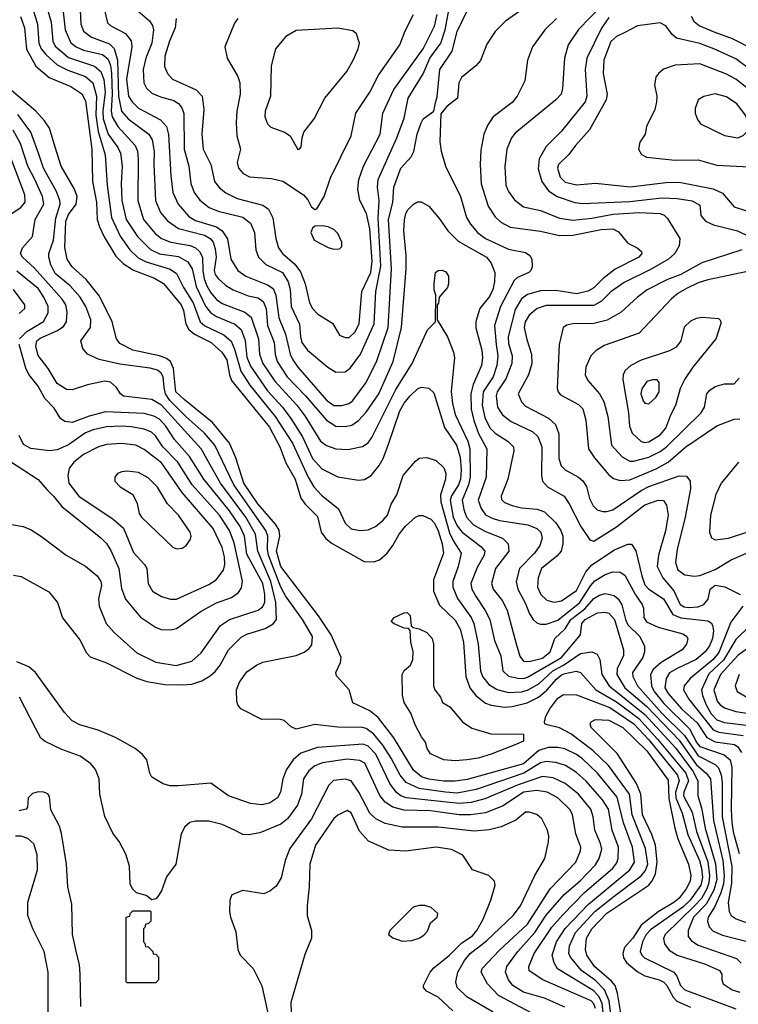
# Model space of a CAD drawing. Extents: x 997028 to 1115134, y 536408 to 618974.
# Tile 384 of 473: x 1069658 to 1073448, y 598976 to 604168. Entities that reach past the tile are written whole.
import ezdxf

# ---------------------------------------------------------------- set-up
doc = ezdxf.new("R2010")
doc.units = 0

msp = doc.modelspace()

# ---------------------------------------------------------------- linework, layer by layer
at = {"layer": '0CON10XD'}
for points in [[(1069789.7, 604269.7), (1069823, 604155), (1069832.8, 604055), (1069845, 604027.8), (1069915, 603969), (1070052.4, 603922.4), (1070086.1, 603895), (1070102.2, 603852.2), (1070107.9, 603785), (1070095.7, 603685), (1070098, 603645), (1070124.7, 603564.7), (1070174.9, 603494.9), (1070188.7, 603465), (1070198.5, 603395), (1070193.3, 603305), (1070197, 603215), (1070219.8, 603115), (1070278.6, 603025), (1070346.8, 602956.8), (1070395, 602934.1), (1070495, 602919.6), (1070545, 602891.3), (1070567.8, 602855), (1070588.7, 602761.3), (1070638.2, 602658.2), (1070663.6, 602623.6), (1070695, 602602.1), (1070791.9, 602561.9), (1070825.2, 602535.2), (1070846.7, 602476.7), (1070855, 602388.1), (1070875, 602340.6), (1070965, 602211.8), (1071043.2, 602125), (1071087.3, 602065), (1071148.7, 601968.7), (1071202.3, 601855), (1071250.5, 601800.5), (1071335, 601756.9), (1071445, 601740.5), (1071476.9, 601743.1), (1071510.6, 601765), (1071553.1, 601816.9), (1071575.4, 601855), (1071601.2, 601925), (1071662.3, 602105), (1071685, 602145.4), (1071716.9, 602185), (1071755, 602221.8), (1071775, 602230.4), (1071815, 602225.6), (1071841.3, 602201.3), (1071897.6, 602017.6), (1071961, 601925), (1071980.4, 601860.4), (1071985.8, 601795), (1071982.6, 601745), (1071972.6, 601715), (1071935, 601657.6), (1071928.8, 601635), (1071944.4, 601545), (1071965, 601500), (1071991.4, 601465), (1072090.4, 601390.4), (1072110, 601365), (1072106.8, 601345), (1072070.2, 601279.8), (1072037.7, 601195), (1072041.6, 601165), (1072065.9, 601124.1), (1072113.4, 601053.4), (1072137.7, 601005), (1072162.1, 600895), (1072195, 600813.8), (1072206.1, 600735), (1072235, 600706.9), (1072285.5, 600695.5), (1072315, 600694.1), (1072335, 600700.5), (1072515.9, 600805), (1072616, 600925), (1072622.4, 600985), (1072640, 601005), (1072705, 601041.3), (1072744.3, 601044.3), (1072765, 601038.2), (1072795.2, 601005), (1072842.9, 600845), (1072841.8, 600815), (1072808.3, 600745), (1072806.8, 600715), (1072849.5, 600645), (1072905, 600596.7), (1072966, 600546), (1073135, 600368.3), (1073225, 600241.2), (1073278.7, 600195), (1073300.2, 600165), (1073316.4, 599945), (1073365.3, 599735), (1073372.9, 599655), (1073369.2, 599610.8), (1073355.6, 599564.4), (1073322.2, 599487.8), (1073288.6, 599435), (1073285.8, 599415), (1073294.3, 599384.3), (1073315, 599361.1), (1073365, 599341.4), (1073515, 599302.3)], [(1069880.2, 604275), (1069897.2, 604115), (1069926.7, 604046.7), (1069955.1, 604025.1), (1069995, 604006.9), (1070095, 603984.5), (1070125, 603960.5), (1070136.8, 603926.8), (1070141.3, 603885), (1070145.1, 603774.9), (1070139.9, 603685), (1070145, 603655.5), (1070175.3, 603605.3), (1070266.8, 603505), (1070279.3, 603475), (1070283.1, 603433.1), (1070280.7, 603215), (1070310.5, 603115), (1070371.4, 603041.4), (1070405, 603013.4), (1070454.1, 602994.1), (1070557.4, 602977.4), (1070585, 602965.2), (1070606.5, 602946.5), (1070622.1, 602915), (1070623.2, 602845), (1070631.3, 602801.3), (1070643.9, 602763.9), (1070665, 602727.1), (1070695, 602692.5), (1070725, 602672.2), (1070845.5, 602625.5), (1070878.9, 602598.9), (1070917.3, 602485), (1070921.7, 602405), (1070940.6, 602355), (1071002.7, 602262.7), (1071120, 602135), (1071161.1, 602078.9), (1071244.8, 601944.8), (1071275, 601922.7), (1071325, 601905.4), (1071387.8, 601902.2), (1071465, 601917.7), (1071495, 601937.3), (1071514.4, 601965.6), (1071642.2, 602217.8), (1071728.1, 602355), (1071807.9, 602532.1), (1071850, 602575), (1071852.5, 602715), (1071843.9, 602743.9), (1071843.8, 602775), (1071851.2, 602835), (1071865, 602846.2), (1071885, 602847.5), (1071905, 602838.8), (1071920, 602815), (1071920, 602775), (1071913.6, 602756.4), (1071870, 602705), (1071867, 602673), (1071860, 602665), (1071860, 602585), (1071914.3, 602495), (1071945.5, 602415), (1071950.5, 602385), (1071946.1, 602333.9), (1071933.2, 602206.8), (1071939.4, 602145), (1071955, 602086.7), (1072021.7, 601945), (1072032, 601905), (1072033.2, 601755), (1072025.4, 601715), (1071991.9, 601635), (1071999.2, 601585), (1072014.8, 601545), (1072051.2, 601505), (1072115, 601470), (1072204.4, 601435), (1072234, 601404), (1072236.8, 601365), (1072166.4, 601275), (1072146.5, 601195), (1072155.3, 601165), (1072202.2, 601105), (1072228.1, 601055), (1072276.5, 600876.5), (1072295, 600811.1), (1072315, 600785.9), (1072345, 600783.5), (1072415, 600801), (1072455.9, 600835), (1072479.7, 600905), (1072534.4, 600955.6), (1072564.6, 601005.4), (1072638.2, 601061.8), (1072685, 601115.2), (1072715, 601133.9), (1072745, 601142.2), (1072792.5, 601132.5), (1072813.9, 601113.9), (1072833, 601083), (1072852.2, 601005), (1072865, 600976.9), (1072927.8, 600915), (1072952.8, 600865), (1072953.6, 600835), (1072944.7, 600805), (1072889.3, 600725), (1072891.7, 600705), (1072915.6, 600655), (1073045, 600511.9), (1073163.8, 600393.8), (1073235, 600285.7), (1073325, 600241.6), (1073342.3, 600222.3), (1073356.5, 600186.5), (1073362.2, 600145), (1073362.7, 599965), (1073412.8, 599705), (1073412.5, 599615), (1073393.8, 599513.8), (1073400, 599465), (1073410.4, 599445), (1073436.1, 599426.1), (1073495, 599406.2)], [(1069973, 604293), (1069979.7, 604145), (1069995, 604107.9), (1070036.2, 604076.2), (1070131, 604041), (1070155.9, 604015.9), (1070174.3, 603954.3), (1070178.8, 603765), (1070195, 603686.2), (1070229.2, 603645), (1070339.3, 603565), (1070355.8, 603535), (1070366.8, 603473.2), (1070364.8, 603405), (1070374.8, 603215), (1070401.2, 603151.2), (1070438.1, 603108.1), (1070495, 603066.4), (1070631.7, 603031.7), (1070662.7, 603015), (1070677.8, 602995), (1070689.2, 602959.2), (1070693.8, 602915), (1070683.3, 602845), (1070688.8, 602825), (1070705, 602802.5), (1070745, 602766.6), (1070782.7, 602742.7), (1070862.4, 602712.4), (1070915, 602700.7), (1070941.4, 602681.4), (1070957.7, 602645), (1070964.1, 602555), (1071000.6, 602465), (1071004.8, 602405), (1071015.6, 602365), (1071068.9, 602285), (1071164.4, 602184.4), (1071275, 602055.8), (1071325, 602025.3), (1071375, 602022.9), (1071410.1, 602029.9), (1071445, 602053.8), (1071485, 602097.7), (1071551, 602195), (1071626.7, 602365), (1071671.3, 602545), (1071695.2, 602854.8), (1071695.8, 602925), (1071684.2, 603055), (1071686.9, 603113.1), (1071695, 603146.7), (1071705, 603166), (1071734, 603195), (1071755, 603206.9), (1071775, 603207.1), (1071815.4, 603185.4), (1071871.7, 603118.3), (1071915.4, 603055), (1071969.5, 602999.5), (1072120.4, 602915), (1072144.4, 602884.4), (1072162.7, 602835), (1072161.7, 602785), (1072152.6, 602745), (1072135, 602709.2), (1072084.7, 602645), (1072063.4, 602576.6), (1072063.4, 602543.4), (1072095.3, 602425), (1072098.8, 602385), (1072092.5, 602345), (1072049.1, 602245), (1072036.4, 602195), (1072038.5, 602115), (1072052.4, 602055), (1072076.8, 601986.8), (1072120.8, 601905), (1072118.6, 601755), (1072074.8, 601635.2), (1072090.7, 601590.7), (1072115, 601557.8), (1072148.8, 601538.8), (1072187.5, 601527.5), (1072337.1, 601505), (1072385, 601485.9), (1072406, 601465), (1072413.4, 601435), (1072400.7, 601395), (1072372, 601355), (1072294, 601275), (1072275.3, 601205), (1072284.7, 601165), (1072325, 601088.9), (1072345.9, 601035), (1072365.2, 601005.2), (1072385, 600987.5), (1072405, 600980), (1072435, 600980.7), (1072495, 601002.3), (1072612.4, 601095), (1072667.5, 601182.5), (1072690.7, 601209.3), (1072745, 601242.6), (1072785, 601256.6), (1072824.7, 601254.7), (1072849.5, 601239.5), (1072905, 601135.4), (1072939.7, 601085), (1072946.8, 601065), (1072948.9, 601015), (1072963.5, 600993.5), (1073025, 600964.8), (1073155, 600930.5), (1073175, 600917.3), (1073181.2, 600905), (1073174.6, 600875), (1073150.9, 600845), (1073040.6, 600779.4), (1072997.9, 600742.1), (1072983.6, 600715), (1072989.8, 600655), (1073004, 600625), (1073055, 600561.5), (1073189.3, 600429.3), (1073228.5, 600355), (1073245, 600335.2), (1073372.3, 600292.3), (1073405.2, 600265), (1073413.4, 600225), (1073409.6, 600005), (1073413.9, 599935), (1073421.1, 599885), (1073451.4, 599771.4)], [(1069727.8, 604225), (1069751.9, 604145), (1069758.1, 604045), (1069771.6, 604015), (1069795.1, 603985.1), (1069855, 603930.6), (1069911.9, 603901.9), (1070005, 603868.9), (1070042.8, 603835), (1070062.9, 603765), (1070059.2, 603665), (1070072.2, 603577.8), (1070108.6, 603455), (1070119.3, 603295), (1070142.6, 603125), (1070187.3, 603027.3), (1070239, 602955), (1070282.8, 602912.8), (1070325, 602891.9), (1070452, 602852), (1070485, 602829.6), (1070521.2, 602755), (1070572.4, 602675), (1070610, 602575), (1070635, 602554), (1070735, 602506.5), (1070772.2, 602472.2), (1070791.2, 602431.2), (1070824.2, 602314.2), (1070871.6, 602241.6), (1071005, 602074.8), (1071097.1, 601935), (1071179.1, 601755), (1071208.3, 601705), (1071250.1, 601660.1), (1071338.8, 601588.8), (1071375, 601513.5), (1071405, 601483.1), (1071454, 601474), (1071495, 601478.7), (1071535, 601495.4), (1071575, 601529.1), (1071596.8, 601555), (1071616.1, 601613.9), (1071647.2, 601662.8), (1071680, 601765), (1071745, 601840.8), (1071765, 601856.2), (1071805, 601859.2), (1071855, 601842.9), (1071895, 601805.8), (1071904.5, 601775), (1071903.1, 601745), (1071877.3, 601662.7), (1071878.5, 601625), (1071925, 601462), (1071945, 601418.8), (1071986, 601355), (1071970.2, 601285), (1071941.9, 601205), (1071941.4, 601175), (1071966.8, 601116.8), (1072038.9, 601015), (1072053.1, 600985), (1072076.4, 600875), (1072087.5, 600735), (1072098.6, 600705), (1072132.6, 600662.6), (1072175, 600636.2), (1072235, 600620.2), (1072305, 600623.4), (1072335, 600632.5), (1072395, 600666.8), (1072468.8, 600735), (1072525.2, 600765.2), (1072615, 600826), (1072675, 600834.6), (1072702.5, 600822.5), (1072717.5, 600795), (1072727.9, 600715), (1072766, 600655), (1072955, 600504.3), (1073117.5, 600327.5), (1073208.6, 600205), (1073234.1, 600155), (1073234.8, 600075), (1073253.1, 600013.1), (1073273.3, 599905), (1073327.8, 599717.8), (1073333.6, 599635), (1073318.6, 599578.6), (1073278.5, 599505), (1073212.1, 599435), (1073183.5, 599365), (1073183.6, 599333.6), (1073200.1, 599310.1), (1073235, 599287.6), (1073437.3, 599217.3), (1073462.9, 599192.9)], [(1070103.9, 604225), (1070121.5, 604151.5), (1070138.6, 604135), (1070215.7, 604095.7), (1070245.7, 604055.7), (1070249.2, 604025), (1070220.5, 603855), (1070232, 603765), (1070250.2, 603735), (1070285, 603700.6), (1070400.2, 603640.2), (1070431.2, 603605), (1070442.5, 603562.5), (1070454.4, 603345), (1070465.9, 603255.9), (1070492.9, 603195), (1070549.5, 603129.5), (1070585, 603108.8), (1070694.9, 603074.9), (1070725.4, 603055.4), (1070752.9, 603012.9), (1070771.6, 602905), (1070808.5, 602845), (1070850.5, 602815), (1070965, 602770.7), (1070995, 602750.4), (1071009.1, 602715), (1071025, 602595.6), (1071059.7, 602509.7), (1071084, 602405), (1071097.8, 602375), (1071125, 602336), (1071275, 602162.1), (1071315, 602133.6), (1071355, 602132.8)], [(1070281.1, 604215), (1070342, 604162), (1070357.6, 604137.6), (1070362.8, 604115), (1070354.2, 604045), (1070323, 603965), (1070308.4, 603905), (1070312.2, 603835), (1070326.6, 603806.6), (1070355, 603780.8), (1070400.8, 603760.8), (1070471, 603741), (1070495, 603726.1), (1070513.1, 603703.1), (1070524.1, 603674.1), (1070524.4, 603485), (1070550.3, 603395), (1070559.5, 603305), (1070577.3, 603257.3), (1070607.2, 603217.2), (1070657.3, 603177.3), (1070705, 603158.9), (1070835, 603126.7), (1070875.2, 603095.2), (1070895.7, 603045.7), (1070902.7, 602955), (1070916.9, 602915), (1070956.5, 602876.5), (1071044, 602835), (1071073, 602785), (1071084.5, 602745), (1071090.2, 602655), (1071133.1, 602563.1), (1071138.1, 602495), (1071146.5, 602465), (1071175.9, 602425.9), (1071282.9, 602335), (1071325, 602309.4)], [(1071325, 602309.4), (1071375, 602311.9), (1071400.2, 602329.8), (1071455.6, 602404.4), (1071526.8, 602565), (1071536.6, 602735), (1071562.4, 602867.6), (1071549.1, 603120.9), (1071553.5, 603215), (1071543.9, 603285), (1071548.9, 603325), (1071646.6, 603545), (1071685, 603648.1), (1071707.1, 603755), (1071785, 603882.1), (1071821.1, 603965), (1071879.5, 604045), (1071900.9, 604115), (1071923.1, 604226.9)], [(1071355, 602132.8), (1071395, 602144.7), (1071415, 602160), (1071484.2, 602255.8), (1071540.8, 602369.2), (1071600.7, 602545), (1071618.4, 602855), (1071603.6, 603115), (1071625.1, 603204.9), (1071630, 603285), (1071668.4, 603385), (1071721.9, 603445), (1071737, 603473), (1071754.7, 603565), (1071775, 603623.3), (1071786.2, 603645), (1071842.5, 603685), (1071850.5, 603729.5), (1071858.8, 603761.2), (1071873.9, 603905), (1071937.7, 604002.3), (1071965, 604106), (1072017.9, 604215)], [(1072307.9, 604222.1), (1072220.6, 604159.4), (1072164.6, 604105.4), (1072121.1, 604038.9), (1072087.1, 603952.9), (1072064, 603925), (1071987.4, 603862.6), (1071974.2, 603835), (1071965.8, 603755), (1071910.5, 603709.5), (1071878.3, 603671.7), (1071873.8, 603525), (1071880.8, 603475), (1071904.2, 603395), (1071981.8, 603235), (1072014.7, 603125), (1072035, 603089.1), (1072072.5, 603045), (1072115, 603013.8), (1072235, 602957.8), (1072325, 602940.4), (1072348.6, 602925), (1072358.6, 602905), (1072360, 602865), (1072352.9, 602845), (1072342.5, 602835), (1072282.3, 602807.8), (1072265, 602792.2), (1072193.9, 602655), (1072161.7, 602555), (1072169.7, 602455), (1072179, 602395), (1072174.5, 602345), (1072155.5, 602285), (1072101.5, 602205), (1072096.9, 602135), (1072110.2, 602070.2), (1072136.6, 602016.6), (1072165, 601988.1), (1072233.4, 601943.4), (1072262.7, 601915), (1072263.6, 601895), (1072232.7, 601745), (1072196.9, 601655), (1072198.4, 601638.4), (1072215, 601622.2), (1072255, 601605.7), (1072305, 601594.3), (1072386.5, 601586.5), (1072425, 601572.8), (1072485.2, 601515.2), (1072511.4, 601475), (1072521.9, 601445), (1072522.7, 601405), (1072513.2, 601365), (1072491.1, 601338.9), (1072410.4, 601275), (1072391.2, 601225), (1072389.4, 601175), (1072406.6, 601136.6), (1072438.1, 601108.1), (1072475, 601096.7), (1072515, 601104.2), (1072595, 601158.1), (1072643.8, 601256.2), (1072675, 601294.2), (1072795, 601372.4), (1072865, 601402.5), (1072885, 601401.9), (1072907.1, 601367.1), (1072937.9, 601235), (1072955, 601188.9), (1072976, 601165), (1073053.4, 601113.4), (1073102.3, 601032.3), (1073145, 601013.8), (1073287.7, 600997.8), (1073305, 600987.8), (1073311.2, 600975), (1073316.2, 600945), (1073311.4, 600905), (1073295, 600866.5), (1073272.7, 600835), (1073225, 600793.7), (1073125, 600747.3), (1073085, 600723.5), (1073066.7, 600695), (1073060.4, 600645), (1073077.2, 600615), (1073147.7, 600535), (1073230, 600460), (1073282.3, 600382.3), (1073325, 600361), (1073427, 600347), (1073445, 600334.7), (1073463.6, 600303.6)], [(1072728, 604242), (1072605, 604115.5), (1072550, 604035), (1072531.5, 603965), (1072520, 603805), (1072512.5, 603775), (1072485.7, 603745), (1072270.6, 603569.4), (1072252.1, 603545), (1072227.1, 603485), (1072216.2, 603393.8), (1072221.5, 603295), (1072235, 603262.9), (1072267.4, 603217.4), (1072315, 603181.6), (1072405, 603162.4), (1072505, 603120.7), (1072575, 603111.5), (1072675, 603121.1), (1072786.9, 603143.1), (1072925, 603150.8), (1073035, 603146), (1073057.2, 603137.2), (1073075, 603120.4), (1073138.9, 603015), (1073135.6, 602975), (1073112.1, 602935), (1073080, 602905), (1072988, 602852), (1072845, 602782.8), (1072775, 602732.7), (1072726.4, 602683.6), (1072685, 602661.6), (1072435, 602660.2), (1072387.5, 602645), (1072345, 602609.1), (1072323, 602575), (1072319, 602545), (1072331.7, 602481.7), (1072357.6, 602405), (1072358.4, 602355), (1072340.3, 602295), (1072287.3, 602195), (1072305, 602153.1), (1072325, 602129.6), (1072446, 602066), (1072483.4, 602033.4), (1072501.6, 601985), (1072500.8, 601855), (1072512.7, 601815), (1072533.8, 601793.8), (1072605.6, 601755), (1072627, 601737), (1072646.2, 601706.2), (1072663.4, 601643.4), (1072681.5, 601605), (1072703.5, 601583.5), (1072732.5, 601575), (1072755, 601574.7), (1072785, 601584.2), (1072935, 601685.7), (1072975, 601706), (1073135, 601762.1), (1073175, 601761.4), (1073194.4, 601735), (1073194.6, 601695), (1073167.9, 601545), (1073124.3, 601375), (1073117.1, 601305), (1073127.9, 601267.9), (1073165, 601241.2), (1073214.4, 601234.4), (1073245, 601236.7), (1073325, 601269.1), (1073409.6, 601320.4), (1073515, 601365.9)], [(1069662.1, 604185), (1069683.7, 604125), (1069693.3, 604013.3), (1069743.4, 603923.4), (1069813.7, 603863.7), (1069926.7, 603815), (1069985, 603777.3), (1070005, 603740), (1070039, 603485), (1070041.7, 603315), (1070062.3, 603205), (1070066.4, 603115), (1070078.3, 603075), (1070103.5, 603023.5), (1070165, 602921.5), (1070202.9, 602882.9), (1070258, 602848), (1070368.5, 602805), (1070416.1, 602776.1), (1070509.8, 602665), (1070522.4, 602635), (1070534.7, 602564.7), (1070550, 602535), (1070580.4, 602510.4), (1070668.2, 602465), (1070724.5, 602414.5), (1070750, 602375), (1070763.4, 602295), (1070775.2, 602265), (1070975, 602019.4), (1071029.8, 601915), (1071062.1, 601832.1), (1071111, 601745), (1071139.7, 601645), (1071162.9, 601612.9), (1071227.7, 601547.7), (1071247.1, 601465), (1071271.7, 601431.7), (1071306.4, 601406.4), (1071475, 601311.9), (1071525, 601308.6), (1071555, 601320), (1071595, 601355.8), (1071625.3, 601394.7), (1071658.5, 601455), (1071692.6, 601497.4), (1071745.3, 601544.7), (1071765, 601554.5), (1071783.7, 601553.7), (1071826.5, 601535), (1071845, 601513.6), (1071865, 601473.5), (1071886.6, 601403.4), (1071892.6, 601355), (1071840.5, 601215), (1071839.6, 601155), (1071871.6, 601081.6), (1071955, 601001.3), (1071981.5, 600955), (1071998.4, 600885), (1072010.4, 600705), (1072032.5, 600645), (1072063.8, 600603.8), (1072114.8, 600564.8), (1072143.6, 600553.6), (1072215, 600543.8), (1072255, 600546), (1072333.4, 600566.6), (1072393.9, 600596.1), (1072437.3, 600632.7), (1072488.8, 600691.2), (1072515, 600713), (1072535, 600720.8), (1072592.8, 600732.8), (1072615, 600725.3), (1072695.8, 600635), (1072805, 600571.2), (1072922.5, 600482.5), (1073021.9, 600375), (1073171.3, 600195), (1073184.6, 600155), (1073160.3, 600095), (1073158.3, 600075), (1073205, 599989.6), (1073226.7, 599886.7), (1073286.8, 599726.8), (1073295.5, 599655), (1073292.7, 599617.3), (1073281.6, 599585), (1073252.6, 599535), (1073216.7, 599495), (1073062.4, 599345), (1073053.3, 599323.3), (1073057.7, 599295), (1073082.6, 599262.6), (1073125, 599235.8), (1073275, 599188.5), (1073348.6, 599155), (1073360, 599135), (1073360, 599105), (1073366.9, 599085), (1073415, 599052.8), (1073455, 599039.7)], [(1070483.6, 604175), (1070477.7, 604125), (1070447, 604055), (1070423.1, 603975), (1070421.7, 603921.8), (1070437.7, 603885), (1070464.4, 603854.4), (1070588.5, 603798.5), (1070619.6, 603765), (1070628.4, 603695), (1070618.2, 603565), (1070624.6, 603485.4), (1070665.3, 603405), (1070685.3, 603315.3), (1070711, 603281), (1070745, 603255.4), (1070805, 603224.7), (1070939.6, 603189.6), (1070969.2, 603169.3), (1070993.3, 603123.3), (1071008.9, 603015), (1071022.9, 602965), (1071043.8, 602935), (1071109.4, 602879.4), (1071139.3, 602839.3), (1071162.5, 602775), (1071185.7, 602675.7), (1071201.3, 602645), (1071229.5, 602615), (1071307.1, 602567.1), (1071344, 602504), (1071375, 602491.8)], [(1070808.8, 604175), (1070790.7, 604149.3), (1070740, 604025), (1070752, 603965), (1070808.3, 603868.3), (1070819.5, 603835), (1070820.5, 603775), (1070803.3, 603685), (1070800, 603625), (1070802.9, 603555), (1070822.9, 603485), (1070804.5, 603415), (1070810.9, 603385), (1070836.5, 603356.5), (1070870.2, 603340.2), (1070985, 603330.4), (1071045.8, 603315.8), (1071153.7, 603243.7), (1071177.6, 603217.6), (1071195, 603182.5), (1071215, 603167.5)], [(1071215, 603167.5), (1071225, 603170), (1071262.9, 603235), (1071296.7, 603333.3), (1071405.5, 603555), (1071430.5, 603675), (1071503.7, 603786.3), (1071549.2, 603875), (1071662.7, 604035), (1071691.1, 604108.9), (1071734, 604195)], [(1071375, 602491.8), (1071395, 602492.2), (1071425, 602521.2), (1071448.7, 602565), (1071461.5, 602735), (1071509.4, 602835), (1071516.6, 602895), (1071505, 603065.8), (1071486, 603146), (1071451.3, 603215), (1071440.9, 603275), (1071447.1, 603325), (1071470.3, 603395), (1071558.1, 603565), (1071573.4, 603675), (1071630.8, 603799.2), (1071785, 604014.7), (1071845, 604133.1), (1071859.8, 604195)], [(1072488.5, 604175), (1072426.5, 604115), (1072362.5, 604025), (1072336.4, 603955), (1072321.8, 603845), (1072281.2, 603765), (1072255, 603732.1), (1072154.4, 603655), (1072125.9, 603614.1), (1072106, 603564), (1072089.5, 603480.5), (1072085.8, 603405), (1072092.1, 603302.1), (1072128.7, 603185), (1072165, 603128.9), (1072195, 603100.4), (1072245, 603073.3), (1072405, 603053.2), (1072505, 603030), (1072575, 603031.3), (1072725, 603062.5), (1072785, 603064.7), (1072815, 603049.2), (1072865, 602990), (1072915, 602964.5), (1072937.1, 602945), (1072939.4, 602935), (1072922.2, 602915), (1072798.1, 602851.9), (1072735, 602803.2), (1072686, 602754), (1072653.6, 602736.4), (1072596.7, 602723.3), (1072485, 602739.4), (1072405, 602737.4), (1072335, 602718.6), (1072303.6, 602696.4), (1072270.1, 602639.9), (1072234.4, 602495), (1072235, 602460), (1072254.3, 602395), (1072252.5, 602355), (1072221.5, 602275), (1072175.8, 602205), (1072170.2, 602185), (1072178.2, 602125), (1072203.8, 602085), (1072249.5, 602049.5), (1072364.4, 601995), (1072390.4, 601970.4), (1072411.7, 601915), (1072409.6, 601765), (1072415.5, 601735), (1072440.6, 601705), (1072529.6, 601655), (1072555, 601615.8), (1072616.7, 601495), (1072665, 601425.5), (1072685, 601417.9), (1072805, 601494.2), (1072955, 601609.3), (1073025, 601634.6), (1073052.5, 601632.5), (1073068.6, 601608.6), (1073077.3, 601555), (1073063.3, 601473.3), (1073026.4, 601345), (1073020.3, 601285), (1073049.1, 601225), (1073107, 601157), (1073141.1, 601085), (1073161.6, 601071.6), (1073185, 601068.6), (1073235, 601072.4), (1073265, 601083.6), (1073287.8, 601112.2), (1073300, 601165), (1073325, 601185.9), (1073377, 601177), (1073457.9, 601137.9)], [(1072765, 604179.4), (1072726.5, 604123.5), (1072649.4, 603965), (1072640.7, 603905), (1072649.1, 603765), (1072639.6, 603735), (1072515, 603580.4), (1072435, 603499.4), (1072396.9, 603435), (1072391.7, 603381.7), (1072412, 603315), (1072447.2, 603265), (1072492.5, 603235), (1072585, 603204.3), (1072625, 603198), (1072875, 603208.5), (1073045, 603227.9), (1073125, 603225.7), (1073205, 603212), (1073245, 603190), (1073250.6, 603135), (1073274.4, 603105), (1073317, 603087), (1073444, 603055), (1073504, 603025)], [(1073525, 604012), (1073417.7, 604067.7), (1073325, 604100.5), (1073242, 604135), (1073216.7, 604155), (1073201.2, 604185)], [(1071125, 603484), (1071135, 603486.7), (1071142.3, 603497.7), (1071147.1, 603545), (1071157.1, 603575), (1071211.1, 603645), (1071267.8, 603755), (1071383.1, 603895), (1071416, 603954), (1071443.3, 604015), (1071449.4, 604045), (1071433.4, 604093.4), (1071415, 604109.4), (1071335, 604122.9), (1071115, 604110.9), (1071060.6, 604079.4), (1071007.1, 604015), (1070984.6, 603925.4), (1070980.3, 603765), (1070952.3, 603685), (1070951.2, 603655), (1070965, 603618), (1070981.7, 603601.7), (1071055, 603574.4), (1071084.2, 603555), (1071125, 603484)], [(1073525, 603895.3), (1073435, 603960.7), (1073318.9, 604015), (1073245, 604043), (1073120.8, 604070.8), (1073099.1, 604089.1), (1073065.8, 604135.8), (1073035, 604151.4), (1072916.2, 604135), (1072848.9, 604101.1), (1072805, 604078.5), (1072775, 604052.7), (1072738.8, 603955), (1072734.1, 603885), (1072755.5, 603775), (1072751.2, 603745), (1072663.2, 603586.8), (1072588.9, 603505), (1072553.7, 603456.3), (1072500, 603405), (1072494.8, 603384.8), (1072507.2, 603337.2), (1072535, 603312), (1072595, 603296.6), (1072695, 603305.3), (1072876.7, 603286.7), (1073065, 603309.8), (1073135, 603311.4), (1073315, 603276.8), (1073365, 603252.9), (1073425, 603181.1), (1073555, 603138.5)], [(1073515, 603791.6), (1073435, 603853.5), (1073385, 603880.6), (1073245, 603935.3), (1073115, 603927.5), (1073053.4, 603906.6), (1073026, 603885), (1073012.5, 603865), (1073005.6, 603825), (1073017.5, 603765), (1073016.4, 603733.6), (1073007.5, 603695), (1072964, 603605), (1072955.8, 603564.2), (1072928.3, 603521.7), (1072921.2, 603485), (1072937.3, 603457.3), (1072962.7, 603442.7), (1073115, 603427.7), (1073235, 603429.6), (1073335, 603400.8), (1073505, 603392.5)], [(1072739.6, 598885), (1072729.4, 598980.6), (1072714.6, 599015), (1072685, 599048.1), (1072494.2, 599164.2), (1072475.6, 599195.6), (1072465.2, 599235), (1072489.5, 599305), (1072535, 599376.5), (1072657.2, 599505), (1072875, 599686.2), (1072900, 599725), (1072890.3, 599805), (1072842.5, 599932.5), (1072808.1, 600068.1), (1072704.6, 600194.6), (1072625, 600270.7), (1072595, 600292.7), (1072532.8, 600322.8), (1072495, 600330.6), (1072445, 600330), (1072394.9, 600315.1), (1072315, 600244.9), (1072017.5, 600162.5), (1071955, 600152.2), (1071895, 600153), (1071815, 600163.8), (1071777.5, 600175), (1071735, 600210.3), (1071631.5, 600381.5), (1071547.8, 600487.8), (1071505, 600523.2), (1071415, 600566.7), (1071396, 600635), (1071327.7, 600707.7), (1071324.2, 600725.8), (1071349.3, 600779.3), (1071352.9, 600805), (1071300.5, 600925), (1071234.2, 601024.2), (1071035.2, 601285), (1071012.4, 601365), (1071029.2, 601445), (1071026.5, 601476.5), (1071007.5, 601507.5), (1070913.6, 601615), (1070839.1, 601725), (1070797.3, 601857.3), (1070763.5, 601935), (1070674.9, 602044.9), (1070525, 602164.8), (1070481.2, 602205), (1070468.1, 602328.1), (1070452.7, 602365), (1070431.5, 602381.5), (1070395.9, 602395.9), (1070254.3, 602425), (1070185, 602460.8), (1070167.5, 602485), (1070144.6, 602575), (1070079.5, 602709.5), (1070008.2, 602798.2), (1069935, 602865.4), (1069907.3, 602905), (1069896.5, 602966.5), (1069901.9, 603105), (1069915, 603141.3), (1069955.3, 603195), (1069960, 603235), (1069946.2, 603275), (1069875.9, 603395), (1069844.5, 603495.5), (1069815.2, 603595.2), (1069788.8, 603635), (1069743.2, 603685), (1069614.8, 603794.8)], [(1073445, 603544.5), (1073472.6, 603557.4), (1073490.8, 603575), (1073503.1, 603615), (1073485.3, 603665.3), (1073439.1, 603725), (1073385, 603761.5), (1073325, 603776.7), (1073266.5, 603763.5), (1073235, 603746.2), (1073220.8, 603699.2), (1073220, 603675), (1073231.7, 603641.7), (1073248.3, 603618.3), (1073375, 603556.7), (1073445, 603544.5)], [(1072694.6, 598955), (1072685, 598979.5), (1072671.1, 598995), (1072416.7, 599105), (1072345, 599153.1), (1072342.3, 599175), (1072371.2, 599245), (1072465, 599382.3), (1072522.1, 599447.9), (1072637, 599565), (1072786.3, 599695), (1072807.3, 599722.7), (1072814.8, 599745), (1072816.4, 599805), (1072782.3, 599895), (1072762.1, 600005), (1072731, 600055), (1072645, 600153.6), (1072595, 600198.1), (1072535.4, 600235.4), (1072485, 600251.7), (1072435, 600256.3), (1072405, 600248.9), (1072315.8, 600194.2), (1072065, 600109.2), (1071965, 600089.5), (1071904.2, 600095), (1071763.9, 600113.9), (1071696.2, 600146.2), (1071664.2, 600184.2), (1071617, 600275), (1071572.9, 600342.9), (1071525, 600401.4), (1071485, 600430), (1071464.8, 600435.2), (1071335, 600437.5), (1071215, 600450.8), (1071115, 600427.8), (1071088.7, 600438.7), (1071053, 600473), (1071025, 600479.2), (1070935, 600478), (1070824, 600535), (1070807.5, 600555), (1070802.1, 600572.1), (1070800.6, 600635), (1070817.5, 600675), (1070855, 600728.6), (1070906.2, 600765), (1070939.7, 600780.3), (1071115, 600816.2), (1071157.4, 600832.6), (1071185, 600853.1), (1071198.3, 600871.7), (1071201.3, 600915), (1071148.8, 601005), (1071059.7, 601129.7), (1071035, 601176.5), (1070969.8, 601345), (1070964.4, 601375), (1070965.7, 601445), (1070956.5, 601475), (1070787.1, 601715), (1070686.9, 601925), (1070629.9, 601989.9), (1070535, 602073.3), (1070449.7, 602159.7), (1070426.2, 602195), (1070419.1, 602229.1), (1070414.5, 602285), (1070404.4, 602304.4), (1070385, 602319.6), (1070345, 602330.9), (1070185, 602350.9), (1070076.6, 602376.6), (1070015, 602404.3), (1069990, 602435), (1069980.6, 602475), (1070031.6, 602545), (1070032.1, 602585), (1070007.3, 602655), (1069976.2, 602705), (1069924.2, 602765), (1069845, 602830.3), (1069821.9, 602875), (1069810.9, 602915), (1069812, 602935), (1069836.7, 603005), (1069847.8, 603122.2), (1069870.4, 603195), (1069870.2, 603215), (1069851.3, 603261.3), (1069783.6, 603385), (1069758.8, 603458.8), (1069716.5, 603575), (1069647.3, 603667.3)], [(1069625, 601239.4), (1069665, 601231.9), (1069811.4, 601151.4), (1069856.4, 601095), (1069883.8, 601013.8), (1069975, 600898), (1070009.8, 600829.8), (1070028.9, 600808.9), (1070115, 600777.1), (1070275.2, 600695.2), (1070328.3, 600678.3), (1070423.4, 600663.4), (1070515, 600660), (1070565, 600664.7), (1070617.7, 600682.3), (1070662.6, 600707.4), (1070689.3, 600730.7), (1070715, 600764.4), (1070759.3, 600845), (1070825, 600911.8), (1070855, 600928.2), (1070952.3, 600957.7), (1070995, 600983.1), (1071011.5, 601005), (1071009.1, 601095), (1070981.8, 601205), (1070913, 601365), (1070901.5, 601455), (1070851.2, 601545), (1070717.5, 601725), (1070614.3, 601905), (1070405, 602135.2), (1070355, 602164.8), (1070205, 602182.6), (1070189.7, 602195), (1070169.1, 602229.1), (1070137.4, 602257.4), (1070105, 602262.4), (1070015, 602243.4), (1069935, 602216.5), (1069905, 602217.5), (1069855, 602250), (1069808.1, 602328.1), (1069755, 602397.1), (1069742.1, 602445), (1069748.4, 602475), (1069765, 602488.7), (1069853.2, 602526.8), (1069889.2, 602550.8), (1069904.1, 602575), (1069908.9, 602625), (1069900.2, 602665), (1069881.1, 602695), (1069735, 602858.1), (1069672, 602915), (1069662.5, 602935), (1069672.1, 602965), (1069724.6, 603025), (1069738.5, 603115), (1069784.3, 603195), (1069778.3, 603235), (1069736.8, 603325), (1069700.9, 603395), (1069661.6, 603515), (1069623.4, 603585)], [(1069551.1, 603105), (1069663.1, 603176.9), (1069686.9, 603205), (1069685.7, 603245), (1069586.5, 603505)], [(1071315, 602957.5), (1071345, 602960), (1071357.5, 602972.5), (1071356.7, 602995), (1071335, 603040), (1071315, 603061.2), (1071285, 603076), (1071255, 603081.2), (1071215, 603080), (1071201.2, 603068.8), (1071192.5, 603045), (1071211.2, 603005), (1071285, 602966.7), (1071315, 602957.5)], [(1073465.3, 602954.7), (1073254.5, 602885.5), (1073145, 602824.8), (1073075, 602797.2), (1072967.3, 602742.7), (1072915.5, 602705), (1072830.5, 602625), (1072755.7, 602584.3), (1072685, 602565.3), (1072575.3, 602564.7), (1072543.1, 602556.9), (1072524, 602545), (1072503.3, 602455), (1072491.9, 602225), (1072497.1, 602205), (1072510.7, 602190.7), (1072605, 602139.7), (1072626.9, 602116.9), (1072644, 602056), (1072658, 601905), (1072688.3, 601858.3), (1072765, 601768.5), (1072788.7, 601748.7), (1072825, 601738.2), (1072875, 601741.8), (1073015, 601799.8), (1073077.6, 601835), (1073171.1, 601915), (1073335, 602027.2), (1073425, 602061.2), (1073455, 602062.9)], [(1073605, 602862.5), (1073286.6, 602796.6), (1073235, 602780.7), (1073175, 602751.2), (1073128.8, 602725), (1073095, 602696.6), (1072925.3, 602514.7), (1072740.1, 602449.9), (1072697.1, 602422.9), (1072669.5, 602395), (1072643.5, 602335), (1072640, 602295), (1072653.3, 602265), (1072715, 602194.4), (1072737.7, 602155), (1072760, 602075), (1072779.6, 601925), (1072835, 601863.2), (1072875, 601840.6), (1072895, 601840.5), (1072975, 601861), (1073035, 601890.4), (1073068.8, 601915), (1073251.5, 602095), (1073269.2, 602125), (1073280.9, 602195), (1073297.3, 602215), (1073325, 602233.8), (1073375, 602248.6), (1073425, 602247.5), (1073452.7, 602277.3)], [(1069656.9, 602485), (1069696.1, 602523.9), (1069783.1, 602576.9), (1069807.3, 602622.7), (1069807.3, 602655), (1069785.9, 602705), (1069755, 602750.5), (1069642.3, 602842.3)], [(1069655, 602617.9), (1069684.4, 602645), (1069684.4, 602665), (1069624.6, 602745)], [(1072955, 601938.6), (1072975, 601942.6), (1073035, 601979.7), (1073065.3, 602015), (1073091.5, 602085), (1073118, 602135), (1073143.1, 602225), (1073165, 602270), (1073210, 602335), (1073330.8, 602485), (1073357, 602567), (1073355, 602580), (1073345, 602590), (1073257.7, 602597.7), (1073225, 602592), (1073195, 602578), (1073162.6, 602547.4), (1073144.3, 602475), (1073119.3, 602440.7), (1073085, 602421.5), (1072935, 602373.3), (1072880.6, 602345), (1072851.5, 602318.5), (1072840, 602295), (1072838.6, 602271.4), (1072868.3, 602095), (1072873.7, 602025), (1072887.5, 601987.5), (1072934.4, 601944.4), (1072955, 601938.6)], [(1069564.2, 601515.8), (1069675.5, 601495.5), (1069718.3, 601478.3), (1069773.6, 601443.6), (1069902, 601345), (1070005, 601286.9), (1070065.7, 601235), (1070085, 601206.2), (1070088.5, 601185), (1070073.8, 601115), (1070076.1, 601075), (1070114.5, 600985), (1070156.7, 600936.7), (1070275, 600828.8), (1070375, 600780.3), (1070483.5, 600763.5), (1070565.2, 600784.8), (1070615, 600829.5), (1070716.6, 600973.4), (1070765, 601005.9), (1070915, 601053.8), (1070938.8, 601071.2), (1070950.2, 601095), (1070951, 601139), (1070939.3, 601195), (1070855, 601350), (1070842.7, 601445), (1070821.2, 601495), (1070765, 601579.1), (1070629.1, 601745), (1070554, 601865), (1070474.6, 601954.6), (1070428.8, 602025), (1070395, 602061.7), (1070365, 602077.7), (1070315, 602092), (1070110.2, 602099.7), (1070025, 602077.4), (1069935, 602044.4), (1069895, 602049.2), (1069873.1, 602065), (1069839.2, 602119.2), (1069791.2, 602171.2), (1069755, 602235.4), (1069706.4, 602296.4), (1069690.1, 602330.1), (1069654.2, 602455)], [(1072975, 602142.1), (1073011.8, 602175), (1073029.6, 602205), (1073030.8, 602255), (1073018.9, 602268.9), (1072995, 602269.4), (1072965, 602260), (1072938.1, 602221.9), (1072934, 602195), (1072945, 602158.9), (1072955.3, 602145.3), (1072975, 602142.1)], [(1069609.1, 601839.1), (1069755, 601743.3), (1069800.4, 601690.4), (1069836.4, 601656.4), (1069880.7, 601600.7), (1070085.6, 601435.6), (1070115, 601405.5), (1070138.4, 601368.4), (1070180.2, 601275), (1070195, 601168.8), (1070215, 601113.1), (1070295, 601018.2), (1070374, 600965), (1070403, 600953), (1070455, 600950.5), (1070485, 600957.8), (1070615, 601049.7), (1070695, 601092.4), (1070775, 601122), (1070812.3, 601147.8), (1070827.4, 601172.6), (1070832.8, 601207.2), (1070789.7, 601409.7), (1070764.8, 601475), (1070710.6, 601555), (1070566.5, 601715), (1070491.7, 601835), (1070412.3, 601915), (1070373.3, 601973.3), (1070352.9, 601992.9), (1070315, 602008.9), (1070245, 602020.7), (1070195, 602024.8), (1070115, 602020.4), (1070045.7, 602005), (1070005, 601989.3), (1069915, 601926.6), (1069855, 601900), (1069815, 601894.6), (1069716.8, 601906.8), (1069677.5, 601927.5), (1069655.8, 601975)], [(1070485, 601111.8), (1070655, 601190.3), (1070693.5, 601215), (1070732.5, 601265), (1070739.1, 601295), (1070738.1, 601335), (1070725.3, 601385), (1070677.6, 601485), (1070514.9, 601674.9), (1070405, 601831.1), (1070315, 601901.6), (1070270, 601925), (1070195, 601933.2), (1070115, 601927.4), (1070072.9, 601915), (1069995, 601874.7), (1069942.9, 601835), (1069918, 601802), (1069910.9, 601765), (1069916.7, 601725), (1069970, 601655), (1070151.1, 601535), (1070205, 601486.4), (1070258.8, 601358.8), (1070316.4, 601295), (1070327.5, 601275), (1070334.5, 601195), (1070358.1, 601155), (1070405, 601126.2), (1070452.3, 601112.3), (1070485, 601111.8)], [(1073448.2, 601835), (1073357.1, 601725), (1073329.2, 601665), (1073301.5, 601555), (1073295.8, 601465.8), (1073305.8, 601435.8), (1073325.9, 601425.9), (1073395, 601433.6), (1073508.2, 601471.8)], [(1070485, 601377.5), (1070515, 601382), (1070535, 601396.2), (1070557.5, 601425), (1070561.9, 601445), (1070556.9, 601465), (1070495.4, 601555), (1070436.5, 601615), (1070385, 601702.9), (1070335, 601753.1), (1070285, 601780), (1070225, 601786.9), (1070195.7, 601784.3), (1070173.3, 601775), (1070160, 601755), (1070158.8, 601735), (1070188, 601705), (1070253.6, 601663.6), (1070277.4, 601617.4), (1070287.5, 601565), (1070300, 601545), (1070465, 601387.5), (1070485, 601377.5)], [(1071955, 600260.5), (1071894.5, 600264.5), (1071825, 600296.7), (1071806.7, 600325), (1071798.3, 600358.3), (1071775.9, 600385.9), (1071745, 600446.7), (1071721.2, 600511.2), (1071685, 600567.5), (1071675.8, 600605.8), (1071674.3, 600715), (1071685, 600736.2), (1071718.8, 600765), (1071730.8, 600795), (1071732.5, 600835), (1071720, 600885), (1071717.5, 600947.5), (1071707.5, 600957.5), (1071685, 600960), (1071632.3, 600982.3), (1071617.5, 600995), (1071632.5, 601015), (1071685, 601040), (1071701.7, 601041.7), (1071717, 601027), (1071722.5, 600972.5), (1071732.5, 600962.5), (1071765, 600956.7), (1071805, 600936), (1071833.3, 600905), (1071840, 600875), (1071840, 600655), (1071847.5, 600635), (1071876.7, 600595), (1071887, 600567), (1071926.7, 600545), (1071993.8, 600465), (1072042.7, 600432.7), (1072142.3, 600402.3), (1072315, 600400), (1072315, 600364), (1072265, 600342.5), (1072145, 600296), (1072075, 600274.6), (1072015, 600264.6), (1071955, 600260.5)], [(1073470.8, 601075), (1073408.5, 600991.5), (1073345, 600830.7), (1073315.5, 600795), (1073194, 600695), (1073161.2, 600655), (1073157.9, 600635), (1073187.1, 600585), (1073315, 600424.2), (1073345, 600410.9), (1073473.3, 600393.3)], [(1073508.3, 600971.7), (1073435, 600900.5), (1073368.6, 600791.4), (1073291.4, 600718.6), (1073253.4, 600635), (1073258.3, 600605), (1073278, 600555), (1073305, 600508.4), (1073335, 600477), (1073375, 600462), (1073533.2, 600443.2)], [(1073555, 600895.7), (1073445, 600816.2), (1073354.4, 600715), (1073318.7, 600635), (1073335.3, 600575), (1073351.3, 600555), (1073375, 600539.5), (1073435, 600520.4), (1073585, 600497.6)], [(1072531.9, 598961.9), (1072425, 599008.9), (1072315, 599040.2), (1072259.2, 599075), (1072235.3, 599105), (1072220.5, 599145), (1072226.3, 599175), (1072284.8, 599255), (1072374.5, 599355.5), (1072435, 599446.2), (1072529.8, 599555), (1072613, 599627), (1072695, 599710.9), (1072713.7, 599745), (1072727.4, 599795), (1072720.8, 599825), (1072691.1, 599895), (1072682.7, 599965), (1072669.2, 600005), (1072604.7, 600085), (1072535, 600140.7), (1072470.9, 600170.9), (1072415, 600178.1), (1072286.6, 600133.4), (1072111.1, 600058.9), (1072039.3, 600040.7), (1071975, 600035.4), (1071695.1, 600065.1), (1071667.5, 600075), (1071645, 600092.8), (1071610.2, 600140.2), (1071535.2, 600295), (1071495, 600337), (1071468.5, 600348.5), (1071229.1, 600330.9), (1071140.3, 600299.7), (1071099.2, 600265), (1071065.2, 600214.8), (1071045.9, 600165), (1071033.8, 600095), (1071017.9, 600065), (1070975, 600037.7), (1070935, 600028.2), (1070875.3, 600035.3), (1070758.8, 600075), (1070665, 600142.5), (1070495, 600127.9), (1070448.9, 600128.9), (1070415, 600138.1), (1070354.4, 600174.4), (1070344, 600195), (1070328, 600265), (1070305, 600294), (1070266.2, 600325), (1070163.6, 600383.6), (1070072.4, 600422.4), (1069975, 600449.4), (1069935, 600470.6), (1069893.5, 600515), (1069741.9, 600725), (1069706.1, 600756.1), (1069641.9, 600781.9)], [(1073451.5, 600715), (1073430.4, 600655), (1073441.5, 600625), (1073505, 600588.9)], [(1072415, 598898.9), (1072183, 599023), (1072124.6, 599085), (1072091.9, 599145), (1072096.9, 599165), (1072187.8, 599262.2), (1072335, 599398.9), (1072455.4, 599584.6), (1072590.4, 599725), (1072615.2, 599784.8), (1072617.6, 599805), (1072590.3, 599875), (1072572.5, 599975), (1072561, 600001), (1072495.4, 600065), (1072439.4, 600095), (1072385, 600103.8), (1072315, 600094.6), (1072206.8, 600023.2), (1072114.5, 599985.5), (1072035.2, 599974.8), (1071975, 599975.5), (1071825, 599995.8), (1071685, 599999.5), (1071626.1, 600016.1), (1071585, 600041.8), (1071556.7, 600076.7), (1071478.6, 600248.6), (1071452.4, 600262.4), (1071385, 600268.5), (1071255, 600250), (1071215, 600233.6), (1071182.1, 600207.9), (1071154.2, 600165), (1071144.7, 600085), (1071123.2, 600026.8), (1071069.6, 599955), (1071035, 599926.1), (1070925, 599880.5), (1070865, 599870.6), (1070835, 599871.9), (1070790, 599895), (1070725, 599923.8), (1070655, 599942.7), (1070585, 599942.7), (1070555, 599934.4), (1070528.8, 599911.2), (1070509.5, 599875), (1070481.9, 599715), (1070431.7, 599648.3), (1070406, 599575), (1070385.8, 599544.2), (1070375, 599532.5), (1070355, 599527.5), (1070325, 599550), (1070273.9, 599563.9), (1070252.5, 599585), (1070240.7, 599610.7), (1070236.7, 599705), (1070217.3, 599767.3), (1070182, 599835), (1070148.7, 599878.7), (1070106.6, 599966.6), (1070080.6, 600085), (1070077.1, 600165), (1070056.9, 600215), (1070032.9, 600245), (1069977.5, 600285), (1069879.5, 600319.5), (1069791.3, 600361.3), (1069770, 600380), (1069741.8, 600431.8), (1069656.2, 600596.2)], [(1072778.5, 598895), (1072766.5, 598995), (1072742.6, 599052.6), (1072695, 599101.6), (1072620, 599155), (1072562.3, 599225), (1072554.3, 599245), (1072558, 599285), (1072589.1, 599355), (1072690.7, 599465), (1072792.9, 599547.1), (1072935, 599654.3), (1072957.7, 599682.3), (1072970, 599715), (1072958, 599798), (1072887.1, 599975), (1072873.1, 600085), (1072763, 600235), (1072680, 600315), (1072565, 600401.8), (1072505, 600433.3), (1072439.2, 600449.2), (1072427.5, 600455), (1072426.2, 600465), (1072433.3, 600495), (1072453.2, 600535), (1072495, 600590), (1072525, 600610.7), (1072595, 600608.4), (1072770.5, 600540.5), (1072896.5, 600455), (1072975, 600370.9), (1073127.4, 600185), (1073135.4, 600155), (1073116.8, 600095), (1073118.1, 600065), (1073151.9, 599985), (1073182, 599872), (1073242.8, 599735), (1073252.9, 599695), (1073258, 599645), (1073250.4, 599605), (1073193.5, 599525), (1073155, 599489.3), (1072985, 599368.8), (1072961.6, 599345), (1072942.8, 599305), (1072930.8, 599255), (1072938, 599235), (1072952.1, 599222.1), (1073107.9, 599145), (1073124.1, 599124.1), (1073142.6, 599075), (1073165, 599052.5), (1073435, 598952.2)], [(1072828.7, 598928.7), (1072811, 599035), (1072797.7, 599075), (1072778.8, 599098.8), (1072689.5, 599175), (1072649.3, 599235), (1072641, 599265), (1072647, 599325), (1072675, 599373.9), (1072755, 599457.3), (1072975.6, 599604.4), (1072993.4, 599626.6), (1073010.3, 599665), (1073020.1, 599725), (1073010, 599815), (1072992.1, 599872.1), (1072943.1, 599975), (1072933.1, 600085), (1072910.3, 600140.3), (1072808.1, 600298.1), (1072670.8, 600435), (1072666.5, 600455), (1072671.1, 600465), (1072695, 600477.7), (1072765, 600474.3), (1072838.4, 600435), (1072965, 600312.8), (1073078.3, 600158.3), (1073081.2, 600061.2), (1073112.2, 599905), (1073128.7, 599848.7), (1073184.1, 599715.9), (1073196.5, 599655), (1073193.5, 599625), (1073172.7, 599585), (1073135, 599535.3), (1073107.1, 599512.9), (1073025.6, 599464.4), (1072935.7, 599394.3), (1072890.8, 599325), (1072847.5, 599275), (1072838.2, 599245), (1072842.2, 599222.2), (1072857.3, 599197.3), (1072915, 599148.8), (1072955, 599126.9), (1073030.5, 599105), (1073055, 599092.2), (1073070.8, 599075), (1073103.5, 599013.4), (1073123.7, 598993.7), (1073195, 598961.9)], [(1072155, 598934.2), (1072015, 599015.3), (1071964.6, 599065), (1071958.4, 599095), (1071969, 599145), (1072003.4, 599206.6), (1072034.2, 599245), (1072119.9, 599310.1), (1072260.5, 599445), (1072298.8, 599495), (1072374.7, 599655.3), (1072426.5, 599745), (1072446.4, 599833.6), (1072447.8, 599865), (1072440.6, 599895), (1072411.4, 599955), (1072385, 599976.9), (1072345, 599989.5), (1072325, 599989.5), (1072275, 599947.3), (1072197.6, 599912.4), (1072133, 599897), (1072055, 599888.6), (1071865, 599910), (1071675, 599909.7), (1071585, 599930.5), (1071536.2, 599955), (1071504.1, 599985), (1071445.5, 600095.5), (1071405, 600154.6), (1071375, 600164), (1071313, 600157), (1071287.4, 600132.6), (1071196.4, 599955), (1071082, 599798), (1071058.2, 599735), (1071037.4, 599642.6), (1071011.1, 599598.9), (1070977.8, 599572.2), (1070945, 599559.4), (1070835, 599576), (1070777, 599553), (1070766.7, 599525), (1070763.8, 599465), (1070768.8, 599435), (1070797.9, 599357.9), (1070807.5, 599265), (1070820.8, 599235), (1070888.6, 599165), (1070934.5, 599074.5), (1070979.5, 598875)], [(1069979.5, 598965), (1069976.1, 599136.1), (1069972.5, 599185), (1069956.4, 599256.4), (1069935.6, 599345), (1069933.1, 599505), (1069912.5, 599595), (1069903.8, 599715), (1069877.4, 599877.4), (1069866.9, 599915), (1069821.7, 600001.7), (1069815, 600072.5), (1069805.5, 600085.5), (1069784.3, 600094.3), (1069755, 600096.7), (1069725, 600088.1), (1069702, 600065), (1069698.8, 600015), (1069691.2, 600005), (1069655, 599995.7)], [(1071941.7, 598941.7), (1071865, 599013.8), (1071803.8, 599045), (1071788, 599065), (1071787.5, 599075), (1071822.5, 599145), (1071841, 599169), (1071924.6, 599235), (1071990.3, 599299.7), (1072045, 599337.9), (1072068.1, 599365), (1072102.1, 599425), (1072143.1, 599525), (1072165.6, 599605), (1072161.4, 599625), (1072131.2, 599655), (1072045, 599684.5), (1071995, 599763.3), (1071935, 599792.5), (1071855, 599804.7), (1071695, 599782.9), (1071605, 599788.2), (1071497, 599837), (1071449.3, 599889.3), (1071405, 599985.6), (1071385, 599997.5), (1071335, 599973.3), (1071315, 599956.7), (1071217.3, 599815), (1071188.5, 599715), (1071184.6, 599595), (1071173.1, 599495), (1071174.4, 599445), (1071197.1, 599365), (1071197.5, 599325), (1071160.7, 599239.3), (1071087.5, 598985), (1071089.4, 598935)], [(1069807.6, 598892.4), (1069807.9, 599145), (1069786.2, 599255), (1069726.9, 599375), (1069700.8, 599445), (1069700.8, 599515), (1069733.8, 599626.2), (1069750.8, 599685), (1069750, 599765), (1069731.7, 599821.7), (1069700.5, 599850.5), (1069665, 599862), (1069635, 599863.3)], [(1071675, 599310), (1071725, 599313.3), (1071765, 599325.6), (1071789.4, 599340.6), (1071808.3, 599361.7), (1071824.4, 599405.6), (1071860, 599435), (1071862.5, 599455), (1071827.5, 599487.5), (1071795, 599498), (1071765, 599498), (1071732.3, 599487.7), (1071610, 599365), (1071602.5, 599345), (1071625, 599326.7), (1071675, 599310)], [(1070375, 599090), (1070225, 599090), (1070220, 599095), (1070220, 599435), (1070238.3, 599441.7), (1070240, 599455), (1070255, 599470), (1070345, 599470), (1070350, 599465), (1070350, 599415), (1070335, 599400), (1070321.7, 599398.3), (1070318.3, 599381.7), (1070310, 599375), (1070310, 599305), (1070318.3, 599298.3), (1070321.7, 599281.7), (1070335, 599280), (1070360, 599255), (1070361.7, 599241.7), (1070375, 599240), (1070390, 599225), (1070390, 599105), (1070375, 599090)]]:
    msp.add_lwpolyline(points, dxfattribs=at)

doc.saveas('drawing.dxf')
